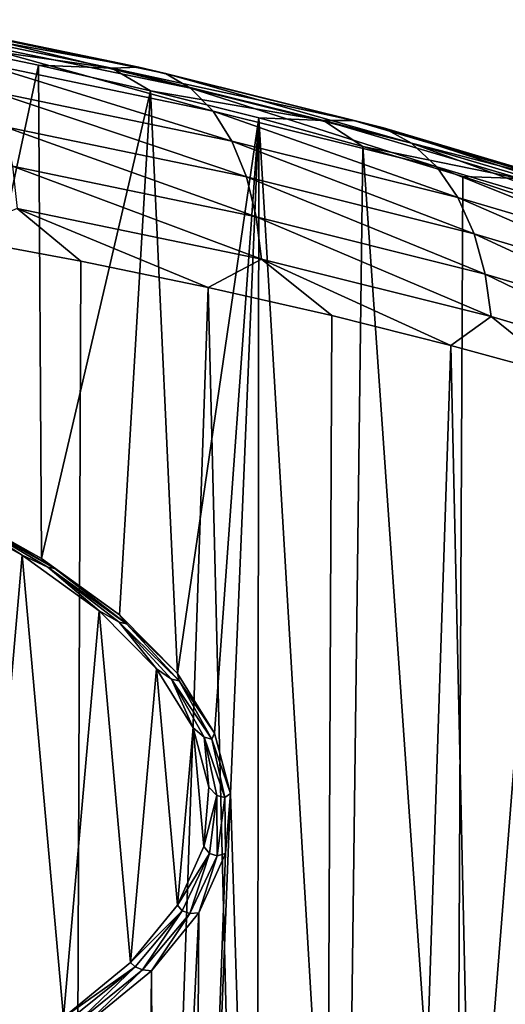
# Model space of a CAD drawing. Header units: millimetres. Extents: x -24 to 24, y 0 to 188.
# Tile 456 of 460: x 12.31 to 15.88, y 172.08 to 179.33. Entities that reach past the tile are written whole.
import ezdxf

# ---------------------------------------------------------------- set-up
doc = ezdxf.new("R2010")
doc.units = ezdxf.units.MM
doc.header["$LTSCALE"] = 58.620611
for name, color, linetype in [('166', 7, 'CONTINUOUS'), ('169', 7, 'CONTINUOUS'), ('179', 7, 'CONTINUOUS'), ('402', 7, 'CONTINUOUS'), ('405', 7, 'CONTINUOUS')]:
    doc.layers.add(name, color=color, linetype=linetype)

msp = doc.modelspace()

# ---------------------------------------------------------------- linework, layer by layer
at = {"layer": '166', "color": 7, "linetype": 'CONTINUOUS'}
for points in [[(11.5919, 179.1739, 240.0278), (12.4439, 178.9973, 239.5034), (11.7515, 175.7609, 229.2096), (11.5919, 179.1739, 240.0278)], [(11.7515, 175.7609, 229.2096), (12.4439, 178.9973, 239.5034), (12.467, 175.3641, 227.9813), (11.7515, 175.7609, 229.2096)], [(12.4439, 178.9973, 239.5034), (13.2695, 178.8088, 238.9423), (12.467, 175.3641, 227.9813), (12.4439, 178.9973, 239.5034)], [(12.467, 175.3641, 227.9813), (13.2695, 178.8088, 238.9423), (13.0411, 174.9482, 226.6875), (12.467, 175.3641, 227.9813)], [(13.0411, 174.9482, 226.6875), (13.2695, 178.8088, 238.9423), (13.4675, 174.5179, 225.3424), (13.0411, 174.9482, 226.6875)], [(13.2695, 178.8088, 238.9423), (14.0667, 178.6088, 238.3457), (13.4675, 174.5179, 225.3424), (13.2695, 178.8088, 238.9423)], [(13.4675, 174.5179, 225.3424), (14.0667, 178.6088, 238.3457), (13.7415, 174.0782, 223.9609), (13.4675, 174.5179, 225.3424)], [(13.7415, 174.0782, 223.9609), (14.0667, 178.6088, 238.3457), (13.8597, 173.6345, 222.5591), (13.7415, 174.0782, 223.9609)], [(14.0667, 178.6088, 238.3457), (14.0541, 167.3716, 202.705), (13.8597, 173.6345, 222.5591), (14.0667, 178.6088, 238.3457)], [(14.7008, 167.9459, 204.5587), (14.0541, 167.3716, 202.705), (14.0667, 178.6088, 238.3457), (14.7008, 167.9459, 204.5587)], [(14.8339, 178.3979, 237.715), (14.7008, 167.9459, 204.5587), (14.0667, 178.6088, 238.3457), (14.8339, 178.3979, 237.715)], [(15.523, 168.4968, 206.3492), (14.7008, 167.9459, 204.5587), (14.8339, 178.3979, 237.715), (15.523, 168.4968, 206.3492)], [(15.5694, 178.1764, 237.0514), (15.523, 168.4968, 206.3492), (14.8339, 178.3979, 237.715), (15.5694, 178.1764, 237.0514)], [(16.2718, 177.945, 236.3562), (15.523, 168.4968, 206.3492), (15.5694, 178.1764, 237.0514), (16.2718, 177.945, 236.3562)], [(16.5137, 169.0194, 208.0614), (15.523, 168.4968, 206.3492), (16.2718, 177.945, 236.3562), (16.5137, 169.0194, 208.0614)], [(14.0541, 167.3716, 202.705), (13.5882, 166.7791, 200.8035), (13.8597, 173.6345, 222.5591), (14.0541, 167.3716, 202.705)], [(13.8597, 173.6345, 222.5591), (13.5882, 166.7791, 200.8035), (13.8211, 173.1917, 221.1528), (13.8597, 173.6345, 222.5591)], [(13.8211, 173.1917, 221.1528), (13.5882, 166.7791, 200.8035), (13.6259, 172.7545, 219.7571), (13.8211, 173.1917, 221.1528)], [(13.6259, 172.7545, 219.7571), (13.3071, 166.1736, 198.8702), (13.2764, 172.3282, 218.3887), (13.6259, 172.7545, 219.7571)], [(13.5882, 166.7791, 200.8035), (13.3071, 166.1736, 198.8702), (13.6259, 172.7545, 219.7571), (13.5882, 166.7791, 200.8035)], [(13.2764, 172.3282, 218.3887), (13.2132, 165.5611, 196.9232), (12.7766, 171.9173, 217.063), (13.2764, 172.3282, 218.3887)], [(13.3071, 166.1736, 198.8702), (13.2132, 165.5611, 196.9232), (13.2764, 172.3282, 218.3887), (13.3071, 166.1736, 198.8702)]]:
    msp.add_3dface(points, dxfattribs=at)
at = {"layer": '169', "color": 7, "linetype": 'CONTINUOUS'}
for points in [[(10.6996, 146.8852, 253.1309), (12.6366, 146.5608, 252.1019), (11.7895, 177.733, 243.1384), (10.6996, 146.8852, 253.1309)], [(11.7895, 177.733, 243.1384), (12.6366, 146.5608, 252.1019), (12.7554, 177.5532, 242.6018), (11.7895, 177.733, 243.1384)], [(12.7554, 177.5532, 242.6018), (12.6366, 146.5608, 252.1019), (13.6943, 177.3596, 242.0234), (12.7554, 177.5532, 242.6018)], [(12.6366, 146.5608, 252.1019), (14.4658, 146.184, 250.9069), (13.6943, 177.3596, 242.0234), (12.6366, 146.5608, 252.1019)], [(13.6943, 177.3596, 242.0234), (14.4658, 146.184, 250.9069), (14.604, 177.1529, 241.4044), (13.6943, 177.3596, 242.0234)], [(14.604, 177.1529, 241.4044), (14.4658, 146.184, 250.9069), (15.4828, 176.9335, 240.7462), (14.604, 177.1529, 241.4044)], [(14.4658, 146.184, 250.9069), (16.1716, 145.7581, 249.556), (15.4828, 176.9335, 240.7462), (14.4658, 146.184, 250.9069)], [(15.4828, 176.9335, 240.7462), (16.1716, 145.7581, 249.556), (16.3286, 176.702, 240.0501), (15.4828, 176.9335, 240.7462)]]:
    msp.add_3dface(points, dxfattribs=at)
at = {"layer": '179', "color": 7, "linetype": 'CONTINUOUS'}
for points in [[(13.1832, 178.9837, 239.8312), (11.324, 179.3189, 240.5571), (11.4975, 179.3322, 240.8644), (13.1832, 178.9837, 239.8312)], [(13.1832, 178.9837, 239.8312), (11.4975, 179.3322, 240.8644), (13.3794, 178.9354, 240.1378), (13.1832, 178.9837, 239.8312)], [(13.3794, 178.9354, 240.1378), (11.4975, 179.3322, 240.8644), (11.6686, 179.2894, 241.1865), (13.3794, 178.9354, 240.1378)], [(12.9843, 178.976, 239.5396), (11.5919, 179.1739, 240.0278), (11.324, 179.3189, 240.5571), (12.9843, 178.976, 239.5396)], [(12.9843, 178.976, 239.5396), (11.324, 179.3189, 240.5571), (13.1832, 178.9837, 239.8312), (12.9843, 178.976, 239.5396)], [(13.3794, 178.9354, 240.1378), (11.6686, 179.2894, 241.1865), (13.5645, 178.8271, 240.4481), (13.3794, 178.9354, 240.1378)], [(13.5645, 178.8271, 240.4481), (11.6686, 179.2894, 241.1865), (11.8301, 179.1863, 241.5114), (13.5645, 178.8271, 240.4481)], [(13.5645, 178.8271, 240.4481), (11.8301, 179.1863, 241.5114), (13.7302, 178.6596, 240.7495), (13.5645, 178.8271, 240.4481)], [(13.7302, 178.6596, 240.7495), (11.8301, 179.1863, 241.5114), (11.9745, 179.0236, 241.826), (13.7302, 178.6596, 240.7495)], [(12.4439, 178.9973, 239.5034), (11.5919, 179.1739, 240.0278), (12.9843, 178.976, 239.5396), (12.4439, 178.9973, 239.5034)], [(13.7302, 178.6596, 240.7495), (11.9745, 179.0236, 241.826), (13.869, 178.4387, 241.0291), (13.7302, 178.6596, 240.7495)], [(13.869, 178.4387, 241.0291), (11.9745, 179.0236, 241.826), (12.0956, 178.8066, 242.1168), (13.869, 178.4387, 241.0291)], [(13.2695, 178.8088, 238.9423), (12.4439, 178.9973, 239.5034), (12.9843, 178.976, 239.5396), (13.2695, 178.8088, 238.9423)], [(14.7658, 178.5905, 238.6607), (12.9843, 178.976, 239.5396), (13.1832, 178.9837, 239.8312), (14.7658, 178.5905, 238.6607)], [(14.5431, 178.5891, 238.3867), (13.2695, 178.8088, 238.9423), (12.9843, 178.976, 239.5396), (14.5431, 178.5891, 238.3867)], [(14.5431, 178.5891, 238.3867), (12.9843, 178.976, 239.5396), (14.7658, 178.5905, 238.6607), (14.5431, 178.5891, 238.3867)], [(14.7658, 178.5905, 238.6607), (13.1832, 178.9837, 239.8312), (14.9856, 178.5359, 238.9498), (14.7658, 178.5905, 238.6607)], [(14.9856, 178.5359, 238.9498), (13.1832, 178.9837, 239.8312), (13.3794, 178.9354, 240.1378), (14.9856, 178.5359, 238.9498)], [(14.9856, 178.5359, 238.9498), (13.3794, 178.9354, 240.1378), (15.193, 178.4217, 239.2435), (14.9856, 178.5359, 238.9498)], [(15.193, 178.4217, 239.2435), (13.3794, 178.9354, 240.1378), (13.5645, 178.8271, 240.4481), (15.193, 178.4217, 239.2435)], [(15.193, 178.4217, 239.2435), (13.5645, 178.8271, 240.4481), (15.3785, 178.249, 239.5299), (15.193, 178.4217, 239.2435)], [(15.3785, 178.249, 239.5299), (13.5645, 178.8271, 240.4481), (13.7302, 178.6596, 240.7495), (15.3785, 178.249, 239.5299)], [(13.869, 178.4387, 241.0291), (12.0956, 178.8066, 242.1168), (13.976, 178.1743, 241.2762), (13.869, 178.4387, 241.0291)], [(13.976, 178.1743, 241.2762), (12.0956, 178.8066, 242.1168), (12.1889, 178.5454, 242.3725), (13.976, 178.1743, 241.2762)], [(14.0667, 178.6088, 238.3457), (13.2695, 178.8088, 238.9423), (14.5431, 178.5891, 238.3867), (14.0667, 178.6088, 238.3457)], [(15.3785, 178.249, 239.5299), (13.7302, 178.6596, 240.7495), (15.534, 178.0235, 239.7969), (15.3785, 178.249, 239.5299)], [(15.534, 178.0235, 239.7969), (13.7302, 178.6596, 240.7495), (13.869, 178.4387, 241.0291), (15.534, 178.0235, 239.7969)], [(14.8339, 178.3979, 237.715), (14.0667, 178.6088, 238.3457), (14.5431, 178.5891, 238.3867), (14.8339, 178.3979, 237.715)], [(13.976, 178.1743, 241.2762), (12.1889, 178.5454, 242.3725), (14.0487, 177.8795, 241.4829), (13.976, 178.1743, 241.2762)], [(14.0487, 177.8795, 241.4829), (12.1889, 178.5454, 242.3725), (12.2524, 178.2527, 242.5852), (14.0487, 177.8795, 241.4829)], [(16.233, 178.1562, 237.3618), (14.5431, 178.5891, 238.3867), (14.7658, 178.5905, 238.6607), (16.233, 178.1562, 237.3618)], [(15.9882, 178.1616, 237.1075), (14.8339, 178.3979, 237.715), (14.5431, 178.5891, 238.3867), (15.9882, 178.1616, 237.1075)], [(15.9882, 178.1616, 237.1075), (14.5431, 178.5891, 238.3867), (16.233, 178.1562, 237.3618), (15.9882, 178.1616, 237.1075)], [(16.233, 178.1562, 237.3618), (14.7658, 178.5905, 238.6607), (16.4747, 178.0947, 237.6314), (16.233, 178.1562, 237.3618)], [(16.4747, 178.0947, 237.6314), (14.7658, 178.5905, 238.6607), (14.9856, 178.5359, 238.9498), (16.4747, 178.0947, 237.6314)], [(16.4747, 178.0947, 237.6314), (14.9856, 178.5359, 238.9498), (16.7026, 177.974, 237.9067), (16.4747, 178.0947, 237.6314)], [(16.7026, 177.974, 237.9067), (14.9856, 178.5359, 238.9498), (15.193, 178.4217, 239.2435), (16.7026, 177.974, 237.9067)], [(15.534, 178.0235, 239.7969), (13.869, 178.4387, 241.0291), (15.6538, 177.7557, 240.0341), (15.534, 178.0235, 239.7969)], [(15.6538, 177.7557, 240.0341), (13.869, 178.4387, 241.0291), (13.976, 178.1743, 241.2762), (15.6538, 177.7557, 240.0341)], [(15.5694, 178.1764, 237.0514), (14.8339, 178.3979, 237.715), (15.9882, 178.1616, 237.1075), (15.5694, 178.1764, 237.0514)], [(16.7026, 177.974, 237.9067), (15.193, 178.4217, 239.2435), (16.9066, 177.7954, 238.1765), (16.7026, 177.974, 237.9067)], [(16.9066, 177.7954, 238.1765), (15.193, 178.4217, 239.2435), (15.3785, 178.249, 239.5299), (16.9066, 177.7954, 238.1765)], [(12.2864, 177.9426, 242.7509), (14.0877, 177.5682, 241.6451), (12.2524, 178.2527, 242.5852), (12.2864, 177.9426, 242.7509)], [(14.0877, 177.5682, 241.6451), (14.0487, 177.8795, 241.4829), (12.2524, 178.2527, 242.5852), (14.0877, 177.5682, 241.6451)], [(16.9066, 177.7954, 238.1765), (15.3785, 178.249, 239.5299), (17.0775, 177.5651, 238.4295), (16.9066, 177.7954, 238.1765)], [(17.0775, 177.5651, 238.4295), (15.3785, 178.249, 239.5299), (15.534, 178.0235, 239.7969), (17.0775, 177.5651, 238.4295)], [(15.6538, 177.7557, 240.0341), (13.976, 178.1743, 241.2762), (15.7352, 177.4585, 240.2339), (15.6538, 177.7557, 240.0341)], [(15.7352, 177.4585, 240.2339), (13.976, 178.1743, 241.2762), (14.0487, 177.8795, 241.4829), (15.7352, 177.4585, 240.2339)], [(16.2718, 177.945, 236.3562), (15.5694, 178.1764, 237.0514), (15.9882, 178.1616, 237.1075), (16.2718, 177.945, 236.3562)], [(17.0775, 177.5651, 238.4295), (15.534, 178.0235, 239.7969), (17.2092, 177.2934, 238.6558), (17.0775, 177.5651, 238.4295)], [(17.2092, 177.2934, 238.6558), (15.534, 178.0235, 239.7969), (15.6538, 177.7557, 240.0341), (17.2092, 177.2934, 238.6558)], [(11.7895, 177.733, 243.1384), (12.7554, 177.5532, 242.6018), (12.2864, 177.9426, 242.7509), (11.7895, 177.733, 243.1384)], [(12.7554, 177.5532, 242.6018), (13.6943, 177.3596, 242.0234), (12.2864, 177.9426, 242.7509), (12.7554, 177.5532, 242.6018)], [(12.2864, 177.9426, 242.7509), (13.6943, 177.3596, 242.0234), (14.0877, 177.5682, 241.6451), (12.2864, 177.9426, 242.7509)], [(14.0877, 177.5682, 241.6451), (15.7789, 177.1458, 240.3923), (14.0487, 177.8795, 241.4829), (14.0877, 177.5682, 241.6451)], [(15.7789, 177.1458, 240.3923), (15.7352, 177.4585, 240.2339), (14.0487, 177.8795, 241.4829), (15.7789, 177.1458, 240.3923)], [(17.2092, 177.2934, 238.6558), (15.6538, 177.7557, 240.0341), (17.2988, 176.9935, 238.848), (17.2092, 177.2934, 238.6558)], [(17.2988, 176.9935, 238.848), (15.6538, 177.7557, 240.0341), (15.7352, 177.4585, 240.2339), (17.2988, 176.9935, 238.848)], [(13.6943, 177.3596, 242.0234), (14.604, 177.1529, 241.4044), (14.0877, 177.5682, 241.6451), (13.6943, 177.3596, 242.0234)], [(14.604, 177.1529, 241.4044), (15.4828, 176.9335, 240.7462), (14.0877, 177.5682, 241.6451), (14.604, 177.1529, 241.4044)], [(14.0877, 177.5682, 241.6451), (15.4828, 176.9335, 240.7462), (15.7789, 177.1458, 240.3923), (14.0877, 177.5682, 241.6451)], [(15.7789, 177.1458, 240.3923), (17.3468, 176.6793, 239.0021), (15.7352, 177.4585, 240.2339), (15.7789, 177.1458, 240.3923)], [(17.3468, 176.6793, 239.0021), (17.2988, 176.9935, 238.848), (15.7352, 177.4585, 240.2339), (17.3468, 176.6793, 239.0021)], [(15.4828, 176.9335, 240.7462), (16.3286, 176.702, 240.0501), (15.7789, 177.1458, 240.3923), (15.4828, 176.9335, 240.7462)], [(15.7789, 177.1458, 240.3923), (16.3286, 176.702, 240.0501), (17.3468, 176.6793, 239.0021), (15.7789, 177.1458, 240.3923)]]:
    msp.add_3dface(points, dxfattribs=at)
at = {"layer": '402', "color": 7, "linetype": 'CONTINUOUS'}
for points in [[(12.3239, 175.3887, 227.8967), (11.9915, 171.5963, 215.8546), (11.6171, 175.7807, 229.1103), (12.3239, 175.3887, 227.8967)], [(12.6287, 171.9828, 217.1079), (11.9915, 171.5963, 215.8546), (12.3239, 175.3887, 227.8967), (12.6287, 171.9828, 217.1079)], [(12.8911, 174.9777, 226.6182), (12.6287, 171.9828, 217.1079), (12.3239, 175.3887, 227.8967), (12.8911, 174.9777, 226.6182)], [(13.1227, 172.3888, 218.4178), (12.6287, 171.9828, 217.1079), (12.8911, 174.9777, 226.6182), (13.1227, 172.3888, 218.4178)], [(13.3123, 174.5525, 225.289), (13.1227, 172.3888, 218.4178), (12.8911, 174.9777, 226.6182), (13.3123, 174.5525, 225.289)], [(13.4682, 172.8101, 219.77), (13.1227, 172.3888, 218.4178), (13.3123, 174.5525, 225.289), (13.4682, 172.8101, 219.77)], [(13.5828, 174.1181, 223.9239), (13.4682, 172.8101, 219.77), (13.3123, 174.5525, 225.289), (13.5828, 174.1181, 223.9239)], [(13.6612, 173.2419, 221.1488), (13.4682, 172.8101, 219.77), (13.5828, 174.1181, 223.9239), (13.6612, 173.2419, 221.1488)], [(13.6996, 173.6796, 222.5387), (13.6612, 173.2419, 221.1488), (13.5828, 174.1181, 223.9239), (13.6996, 173.6796, 222.5387)]]:
    msp.add_3dface(points, dxfattribs=at)
at = {"layer": '405', "color": 7, "linetype": 'CONTINUOUS'}
for points in [[(12.3239, 175.3887, 227.8967), (11.6171, 175.7807, 229.1103), (11.8531, 175.6884, 228.8447), (12.3239, 175.3887, 227.8967)], [(11.7515, 175.7609, 229.2096), (12.467, 175.3641, 227.9813), (11.9021, 175.6805, 228.8776), (11.7515, 175.7609, 229.2096)], [(12.3239, 175.3887, 227.8967), (11.8531, 175.6884, 228.8447), (12.5135, 175.2998, 227.6404), (12.3239, 175.3887, 227.8967)], [(11.9021, 175.6805, 228.8776), (12.5652, 175.2903, 227.6683), (11.8531, 175.6884, 228.8447), (11.9021, 175.6805, 228.8776)], [(11.8531, 175.6884, 228.8447), (12.5652, 175.2903, 227.6683), (12.5135, 175.2998, 227.6404), (11.8531, 175.6884, 228.8447)], [(11.9021, 175.6805, 228.8776), (12.467, 175.3641, 227.9813), (12.5652, 175.2903, 227.6683), (11.9021, 175.6805, 228.8776)], [(12.8911, 174.9777, 226.6182), (12.3239, 175.3887, 227.8967), (12.5135, 175.2998, 227.6404), (12.8911, 174.9777, 226.6182)], [(12.467, 175.3641, 227.9813), (13.0411, 174.9482, 226.6875), (12.5652, 175.2903, 227.6683), (12.467, 175.3641, 227.9813)], [(12.8911, 174.9777, 226.6182), (12.5135, 175.2998, 227.6404), (13.0392, 174.894, 226.3769), (12.8911, 174.9777, 226.6182)], [(12.5652, 175.2903, 227.6683), (13.0931, 174.8828, 226.3996), (12.5135, 175.2998, 227.6404), (12.5652, 175.2903, 227.6683)], [(12.5135, 175.2998, 227.6404), (13.0931, 174.8828, 226.3996), (13.0392, 174.894, 226.3769), (12.5135, 175.2998, 227.6404)], [(12.5652, 175.2903, 227.6683), (13.0411, 174.9482, 226.6875), (13.0931, 174.8828, 226.3996), (12.5652, 175.2903, 227.6683)], [(13.3123, 174.5525, 225.289), (12.8911, 174.9777, 226.6182), (13.0392, 174.894, 226.3769), (13.3123, 174.5525, 225.289)], [(13.0411, 174.9482, 226.6875), (13.4675, 174.5179, 225.3424), (13.0931, 174.8828, 226.3996), (13.0411, 174.9482, 226.6875)], [(13.3123, 174.5525, 225.289), (13.0392, 174.894, 226.3769), (13.4245, 174.4756, 225.0677), (13.3123, 174.5525, 225.289)], [(13.0931, 174.8828, 226.3996), (13.48, 174.4626, 225.085), (13.0392, 174.894, 226.3769), (13.0931, 174.8828, 226.3996)], [(13.0392, 174.894, 226.3769), (13.48, 174.4626, 225.085), (13.4245, 174.4756, 225.0677), (13.0392, 174.894, 226.3769)], [(13.0931, 174.8828, 226.3996), (13.4675, 174.5179, 225.3424), (13.48, 174.4626, 225.085), (13.0931, 174.8828, 226.3996)], [(13.5828, 174.1181, 223.9239), (13.3123, 174.5525, 225.289), (13.4245, 174.4756, 225.0677), (13.5828, 174.1181, 223.9239)], [(13.5828, 174.1181, 223.9239), (13.4245, 174.4756, 225.0677), (13.6653, 174.0493, 223.727), (13.5828, 174.1181, 223.9239)], [(13.48, 174.4626, 225.085), (13.7218, 174.0345, 223.7386), (13.4245, 174.4756, 225.0677), (13.48, 174.4626, 225.085)], [(13.4245, 174.4756, 225.0677), (13.7218, 174.0345, 223.7386), (13.6653, 174.0493, 223.727), (13.4245, 174.4756, 225.0677)], [(13.4675, 174.5179, 225.3424), (13.7415, 174.0782, 223.9609), (13.48, 174.4626, 225.085), (13.4675, 174.5179, 225.3424)], [(13.48, 174.4626, 225.085), (13.7415, 174.0782, 223.9609), (13.7218, 174.0345, 223.7386), (13.48, 174.4626, 225.085)], [(13.6996, 173.6796, 222.5387), (13.5828, 174.1181, 223.9239), (13.6653, 174.0493, 223.727), (13.6996, 173.6796, 222.5387)], [(13.6996, 173.6796, 222.5387), (13.6653, 174.0493, 223.727), (13.7589, 173.6197, 222.369), (13.6996, 173.6796, 222.5387)], [(13.7218, 174.0345, 223.7386), (13.8158, 173.6031, 222.375), (13.6653, 174.0493, 223.727), (13.7218, 174.0345, 223.7386)], [(13.6653, 174.0493, 223.727), (13.8158, 173.6031, 222.375), (13.7589, 173.6197, 222.369), (13.6653, 174.0493, 223.727)], [(13.7415, 174.0782, 223.9609), (13.8597, 173.6345, 222.5591), (13.7218, 174.0345, 223.7386), (13.7415, 174.0782, 223.9609)], [(13.7218, 174.0345, 223.7386), (13.8597, 173.6345, 222.5591), (13.8158, 173.6031, 222.375), (13.7218, 174.0345, 223.7386)], [(13.6612, 173.2419, 221.1488), (13.6996, 173.6796, 222.5387), (13.7589, 173.6197, 222.369), (13.6612, 173.2419, 221.1488)], [(13.6612, 173.2419, 221.1488), (13.7589, 173.6197, 222.369), (13.7044, 173.1915, 221.0085), (13.6612, 173.2419, 221.1488)], [(13.7589, 173.6197, 222.369), (13.7611, 173.1732, 221.0089), (13.7044, 173.1915, 221.0085), (13.7589, 173.6197, 222.369)], [(13.8158, 173.6031, 222.375), (13.7611, 173.1732, 221.0089), (13.7589, 173.6197, 222.369), (13.8158, 173.6031, 222.375)], [(13.8158, 173.6031, 222.375), (13.8211, 173.1917, 221.1528), (13.7611, 173.1732, 221.0089), (13.8158, 173.6031, 222.375)], [(13.8597, 173.6345, 222.5591), (13.8211, 173.1917, 221.1528), (13.8158, 173.6031, 222.375), (13.8597, 173.6345, 222.5591)], [(13.4682, 172.8101, 219.77), (13.6612, 173.2419, 221.1488), (13.7044, 173.1915, 221.0085), (13.4682, 172.8101, 219.77)], [(13.4682, 172.8101, 219.77), (13.7044, 173.1915, 221.0085), (13.5024, 172.7694, 219.66), (13.4682, 172.8101, 219.77)], [(13.7044, 173.1915, 221.0085), (13.5582, 172.7493, 219.6548), (13.5024, 172.7694, 219.66), (13.7044, 173.1915, 221.0085)], [(13.7611, 173.1732, 221.0089), (13.5582, 172.7493, 219.6548), (13.7044, 173.1915, 221.0085), (13.7611, 173.1732, 221.0089)], [(13.7611, 173.1732, 221.0089), (13.6259, 172.7545, 219.7571), (13.5582, 172.7493, 219.6548), (13.7611, 173.1732, 221.0089)], [(13.8211, 173.1917, 221.1528), (13.6259, 172.7545, 219.7571), (13.7611, 173.1732, 221.0089), (13.8211, 173.1917, 221.1528)], [(13.1227, 172.3888, 218.4178), (13.4682, 172.8101, 219.77), (13.5024, 172.7694, 219.66), (13.1227, 172.3888, 218.4178)], [(13.1227, 172.3888, 218.4178), (13.5024, 172.7694, 219.66), (13.155, 172.3577, 218.3381), (13.1227, 172.3888, 218.4178)], [(13.5024, 172.7694, 219.66), (13.2093, 172.3359, 218.3275), (13.155, 172.3577, 218.3381), (13.5024, 172.7694, 219.66)], [(13.5582, 172.7493, 219.6548), (13.2093, 172.3359, 218.3275), (13.5024, 172.7694, 219.66), (13.5582, 172.7493, 219.6548)], [(13.5582, 172.7493, 219.6548), (13.2764, 172.3282, 218.3887), (13.2093, 172.3359, 218.3275), (13.5582, 172.7493, 219.6548)], [(13.6259, 172.7545, 219.7571), (13.2764, 172.3282, 218.3887), (13.5582, 172.7493, 219.6548), (13.6259, 172.7545, 219.7571)], [(12.6287, 171.9828, 217.1079), (13.1227, 172.3888, 218.4178), (13.155, 172.3577, 218.3381), (12.6287, 171.9828, 217.1079)], [(12.6287, 171.9828, 217.1079), (13.155, 172.3577, 218.3381), (12.6659, 171.9608, 217.057), (12.6287, 171.9828, 217.1079)], [(13.155, 172.3577, 218.3381), (12.7182, 171.9374, 217.041), (12.6659, 171.9608, 217.057), (13.155, 172.3577, 218.3381)], [(13.2093, 172.3359, 218.3275), (12.7182, 171.9374, 217.041), (13.155, 172.3577, 218.3381), (13.2093, 172.3359, 218.3275)], [(13.2093, 172.3359, 218.3275), (12.7766, 171.9173, 217.063), (12.7182, 171.9374, 217.041), (13.2093, 172.3359, 218.3275)], [(13.2764, 172.3282, 218.3887), (12.7766, 171.9173, 217.063), (13.2093, 172.3359, 218.3275), (13.2764, 172.3282, 218.3887)]]:
    msp.add_3dface(points, dxfattribs=at)

doc.saveas('drawing.dxf')
